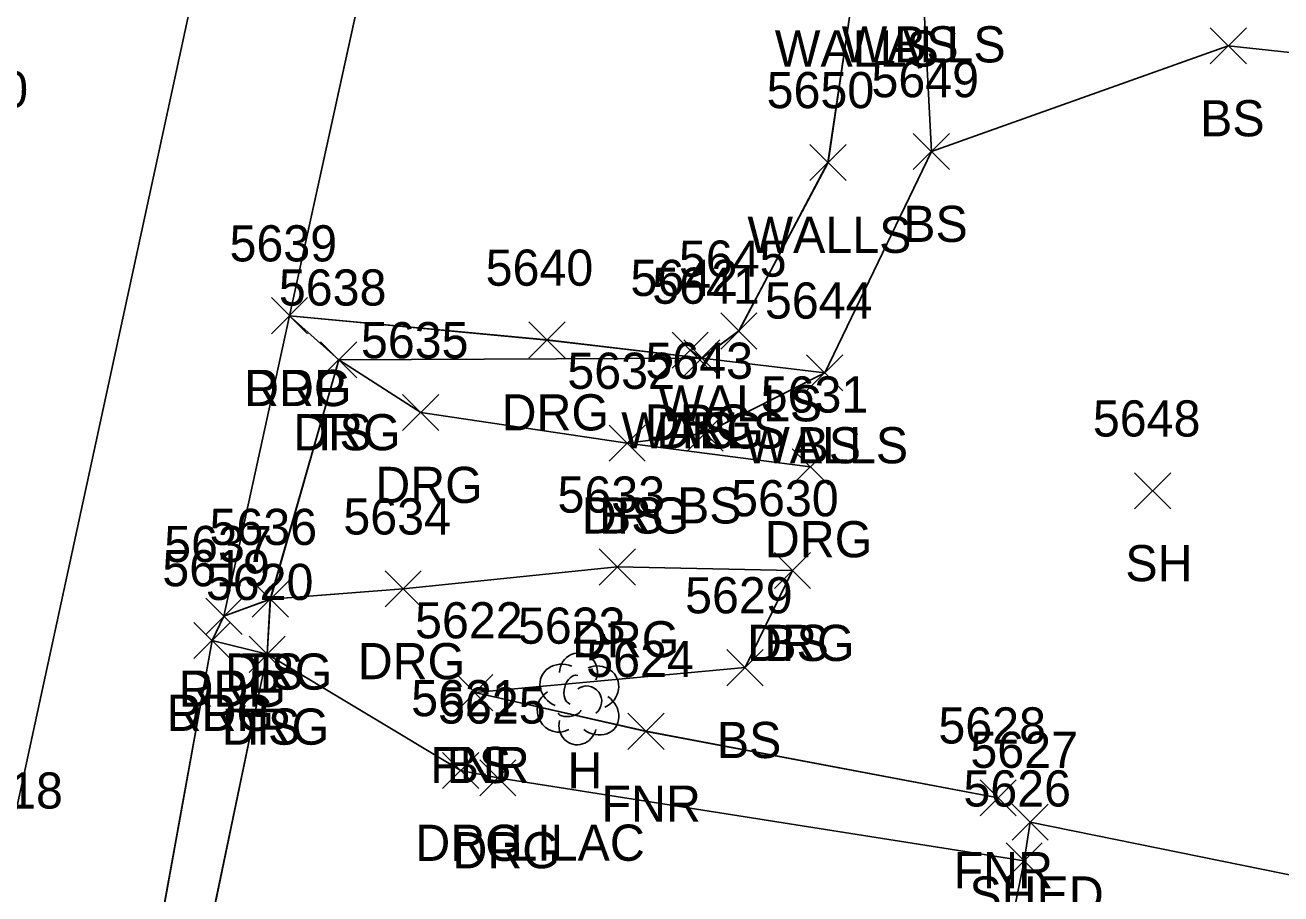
# Model space of a CAD drawing. Extents: x 1554668 to 1563881, y 831386 to 834374.
# Drawn here: x 1561777 to 1561846.4, y 833252.9 to 833300.9 of the extents above; entities that cross this region are included whole.
import ezdxf

# ---------------------------------------------------------------- set-up
doc = ezdxf.new("R2010")
doc.units = 0
for name, color, linetype in [('L_A', 7, 'Continuous'), ('L_C', 7, 'Continuous'), ('L_I', 7, 'Continuous'), ('L_TIC', 7, 'Continuous'), ('LBC', 7, 'Continuous'), ('LELB', 7, 'Continuous'), ('LFNC', 7, 'Continuous'), ('LTD', 7, 'Continuous'), ('LWS', 7, 'Continuous'), ('P_A', 7, 'Continuous'), ('P_I', 7, 'Continuous'), ('P_TIC', 7, 'Continuous'), ('PET', 7, 'Continuous'), ('PRC', 7, 'Continuous'), ('R_A', 7, 'Continuous'), ('R_I', 7, 'Continuous'), ('R_TIC', 7, 'Continuous'), ('RDG', 7, 'Continuous')]:
    doc.layers.add(name, color=color, linetype=linetype)

msp = doc.modelspace()

# ---------------------------------------------------------------- linework, layer by layer
at = {"layer": 'L_TIC'}
for points in [[(1561842.49, 833298.748), (1561844.49, 833300.748)], [(1561844.49, 833298.748), (1561842.49, 833300.748)], [(1561826.072, 833292.91), (1561828.072, 833294.91)], [(1561828.072, 833292.91), (1561826.072, 833294.91)], [(1561826.072, 833292.91), (1561828.072, 833294.91)], [(1561828.072, 833292.91), (1561826.072, 833294.91)], [(1561820.355, 833292.305), (1561822.355, 833294.305)], [(1561822.355, 833292.305), (1561820.355, 833294.305)], [(1561815.419, 833282.989), (1561817.419, 833284.989)], [(1561817.419, 833282.989), (1561815.419, 833284.989)], [(1561793.294, 833281.39), (1561795.294, 833283.39)], [(1561795.294, 833281.39), (1561793.294, 833283.39)], [(1561813.373, 833281.491), (1561815.373, 833283.491)], [(1561815.373, 833281.491), (1561813.373, 833283.491)], [(1561813.373, 833281.491), (1561815.373, 833283.491)], [(1561815.373, 833281.491), (1561813.373, 833283.491)], [(1561813.373, 833281.491), (1561815.373, 833283.491)], [(1561815.373, 833281.491), (1561813.373, 833283.491)], [(1561820.173, 833280.669), (1561822.173, 833282.669)], [(1561822.173, 833280.669), (1561820.173, 833282.669)], [(1561820.173, 833280.669), (1561822.173, 833282.669)], [(1561822.173, 833280.669), (1561820.173, 833282.669)], [(1561809.247, 833276.787), (1561811.247, 833278.787)], [(1561811.247, 833276.787), (1561809.247, 833278.787)], [(1561813.565, 833277.343), (1561815.565, 833279.343)], [(1561815.565, 833277.343), (1561813.565, 833279.343)], [(1561838.308, 833274.151), (1561840.308, 833276.151)], [(1561840.308, 833274.151), (1561838.308, 833276.151)], [(1561818.39, 833269.74), (1561820.39, 833271.74)], [(1561820.39, 833269.74), (1561818.39, 833271.74)], [(1561789.515, 833268.155), (1561791.515, 833270.155)], [(1561791.515, 833268.155), (1561789.515, 833270.155)], [(1561789.342, 833265.113), (1561791.342, 833267.113)], [(1561791.342, 833265.113), (1561789.342, 833267.113)], [(1561815.767, 833264.374), (1561817.767, 833266.374)], [(1561817.767, 833264.374), (1561815.767, 833266.374)], [(1561800.826, 833262.992), (1561802.826, 833264.992)], [(1561802.826, 833262.992), (1561800.826, 833264.992)], [(1561800.826, 833262.992), (1561802.826, 833264.992)], [(1561802.826, 833262.992), (1561800.826, 833264.992)], [(1561810.292, 833260.854), (1561812.292, 833262.854)], [(1561812.292, 833260.854), (1561810.292, 833262.854)], [(1561829.765, 833257.178), (1561831.765, 833259.178)], [(1561831.765, 833257.178), (1561829.765, 833259.178)], [(1561831.535, 833255.831), (1561833.535, 833257.831)], [(1561833.535, 833255.831), (1561831.535, 833257.831)], [(1561831.205, 833253.694), (1561833.205, 833255.694)], [(1561833.205, 833253.694), (1561831.205, 833255.694)]]:
    msp.add_lwpolyline(points, dxfattribs=at)
at = {"layer": 'LBC'}
for points in [[(1561847.78, 833228.592), (1561827.727, 833232.938), (1561828.953, 833238.786), (1561832.205, 833254.694), (1561832.535, 833256.831), (1561852.5, 833252.771)], [(1561847.785, 833228.593), (1561827.729, 833232.939), (1561828.956, 833238.789), (1561832.204, 833254.692), (1561832.537, 833256.834), (1561852.503, 833252.768)], [(1561847.785, 833228.593), (1561827.729, 833232.939), (1561828.956, 833238.789), (1561832.204, 833254.692), (1561832.537, 833256.834), (1561852.503, 833252.768)], [(1561847.785, 833228.593), (1561827.729, 833232.939), (1561828.956, 833238.789), (1561832.204, 833254.692), (1561832.537, 833256.834), (1561852.503, 833252.768)]]:
    msp.add_lwpolyline(points, dxfattribs=at)
at = {"layer": 'LELB'}
for points in [[(1561810.247, 833277.787), (1561814.565, 833278.343), (1561821.173, 833281.669), (1561827.072, 833293.91), (1561826.567, 833303.834)], [(1561810.249, 833277.785), (1561814.572, 833278.339), (1561821.173, 833281.667), (1561827.078, 833293.908), (1561826.565, 833303.831)], [(1561810.249, 833277.785), (1561814.572, 833278.339), (1561821.173, 833281.667), (1561827.078, 833293.908), (1561826.565, 833303.831)], [(1561810.249, 833277.785), (1561814.572, 833278.339), (1561821.173, 833281.667), (1561827.078, 833293.908), (1561826.565, 833303.831)], [(1561827.072, 833293.91), (1561843.49, 833299.748), (1561856.688, 833298.342)], [(1561827.078, 833293.908), (1561843.491, 833299.745), (1561856.687, 833298.339)], [(1561827.078, 833293.908), (1561843.491, 833299.745), (1561856.687, 833298.339)], [(1561827.078, 833293.908), (1561843.491, 833299.745), (1561856.687, 833298.339)], [(1561821.804, 833120.268), (1561812.593, 833116.773), (1561796.36, 833126.223), (1561786.469, 833136.069), (1561778.429, 833149.597), (1561773.126, 833170.752), (1561774.428, 833192.304), (1561780.247, 833223.142), (1561786.312, 833246.799), (1561790.342, 833266.113), (1561790.515, 833269.155), (1561794.294, 833282.39), (1561814.373, 833282.491)], [(1561821.754, 833120.279), (1561812.547, 833116.78), (1561796.361, 833126.224), (1561786.471, 833136.07), (1561778.428, 833149.596), (1561773.128, 833170.754), (1561774.427, 833192.301), (1561780.248, 833223.144), (1561786.314, 833246.8), (1561790.345, 833266.111), (1561790.517, 833269.153), (1561794.295, 833282.393), (1561814.373, 833282.489)], [(1561821.754, 833120.279), (1561812.547, 833116.78), (1561796.361, 833126.224), (1561786.471, 833136.07), (1561778.428, 833149.596), (1561773.128, 833170.754), (1561774.427, 833192.301), (1561780.248, 833223.144), (1561786.314, 833246.8), (1561790.345, 833266.111), (1561790.517, 833269.153), (1561794.295, 833282.393), (1561814.373, 833282.489)], [(1561821.754, 833120.279), (1561812.547, 833116.78), (1561796.361, 833126.224), (1561786.471, 833136.07), (1561778.428, 833149.596), (1561773.128, 833170.754), (1561774.427, 833192.301), (1561780.248, 833223.144), (1561786.314, 833246.8), (1561790.345, 833266.111), (1561790.517, 833269.153), (1561794.295, 833282.393), (1561814.373, 833282.489)], [(1561801.826, 833263.992), (1561816.767, 833265.374), (1561819.39, 833270.74)], [(1561801.827, 833263.997), (1561816.768, 833265.374), (1561819.391, 833270.74)], [(1561801.827, 833263.997), (1561816.768, 833265.374), (1561819.391, 833270.74)], [(1561801.827, 833263.997), (1561816.768, 833265.374), (1561819.391, 833270.74)]]:
    msp.add_lwpolyline(points, dxfattribs=at)
at = {"layer": 'LFNC'}
for points in [[(1561801.826, 833263.992), (1561811.292, 833261.854), (1561830.765, 833258.178)], [(1561801.827, 833263.997), (1561811.293, 833261.851), (1561830.763, 833258.176)], [(1561801.827, 833263.997), (1561811.293, 833261.851), (1561830.763, 833258.176)], [(1561801.827, 833263.997), (1561811.293, 833261.851), (1561830.763, 833258.176)]]:
    msp.add_lwpolyline(points, dxfattribs=at)
at = {"layer": 'LTD'}
msp.add_line((1561807.513, 833263.695), (1561807.513, 833263.695), dxfattribs=at)
msp.add_line((1561807.513, 833263.695), (1561807.513, 833263.695), dxfattribs=at)
msp.add_arc((1561807.56, 833265.129), 1.047, 335.52715, 180.95627, dxfattribs=at)
for centre, major_axis, ratio, start_param, end_param in [((1561806.721, 833264.362), (1.21, -0.512), 0.895232, 1.570796, 4.712389), ((1561808.554, 833264.279), (-1.141, -0.483), 0.949671, 1.570796, 4.712389), ((1561807.304, 833264.154), (-0.208, -0.792), 0.645439, 3.141593, 6.283185), ((1561808.013, 833263.529), (-0.5, 0.667), 0.989748, 3.141593, 6.283185), ((1561806.43, 833262.987), (0.584, -1.042), 0.959034, 3.141593, 6.283185), ((1561808.513, 833262.862), (-1.09, 0.792), 0.841452, 1.570796, 4.712389), ((1561807.055, 833262.945), (-0.625, -0.083), 0.423636, 0, 3.141593), ((1561807.513, 833262.195), (0.265, 1.061), 0.942809, 1.570796, 4.712389)]:
    msp.add_ellipse(centre, major_axis=major_axis, ratio=ratio, start_param=start_param, end_param=end_param, dxfattribs=at)
at = {"layer": 'LWS'}
for points in [[(1561814.373, 833282.491), (1561816.419, 833283.989), (1561821.355, 833293.305), (1561822.869, 833303.603), (1561818.622, 833311.189)], [(1561814.373, 833282.489), (1561816.427, 833283.985), (1561821.354, 833293.302), (1561822.871, 833303.6), (1561818.63, 833311.188)], [(1561814.373, 833282.489), (1561816.427, 833283.985), (1561821.354, 833293.302), (1561822.871, 833303.6), (1561818.63, 833311.188)], [(1561814.373, 833282.489), (1561816.427, 833283.985), (1561821.354, 833293.302), (1561822.871, 833303.6), (1561818.63, 833311.188)], [(1561814.373, 833282.491), (1561821.173, 833281.669)], [(1561814.373, 833282.489), (1561821.173, 833281.667)], [(1561814.373, 833282.489), (1561821.173, 833281.667)], [(1561814.373, 833282.489), (1561821.173, 833281.667)]]:
    msp.add_lwpolyline(points, dxfattribs=at)
at = {"layer": 'P_TIC'}
for points in [[(1561790.573, 833283.832), (1561792.573, 833285.832)], [(1561792.573, 833283.832), (1561790.573, 833285.832)], [(1561786.952, 833267.21), (1561788.952, 833269.21)], [(1561788.952, 833267.21), (1561786.952, 833269.21)], [(1561786.29, 833265.873), (1561788.29, 833267.873)], [(1561788.29, 833265.873), (1561786.29, 833267.873)]]:
    msp.add_lwpolyline(points, dxfattribs=at)
at = {"layer": 'PET'}
for points in [[(1561772.446, 833192.579), (1561778.438, 833223.18), (1561783.455, 833245.681), (1561787.292, 833266.873), (1561787.951, 833268.214), (1561791.576, 833284.83), (1561800.188, 833324.049), (1561804.421, 833349.461), (1561807.556, 833363.095), (1561809.846, 833376.001), (1561814.768, 833402.403)], [(1561772.446, 833192.579), (1561778.438, 833223.18), (1561783.455, 833245.681), (1561787.292, 833266.873), (1561787.951, 833268.214), (1561791.576, 833284.83), (1561800.188, 833324.049), (1561804.421, 833349.461), (1561807.556, 833363.095), (1561809.846, 833376.001), (1561814.768, 833402.403)], [(1561772.446, 833192.579), (1561778.438, 833223.18), (1561783.455, 833245.681), (1561787.292, 833266.873), (1561787.951, 833268.214), (1561791.576, 833284.83), (1561800.188, 833324.049), (1561804.421, 833349.461), (1561807.556, 833363.095), (1561809.846, 833376.001), (1561814.768, 833402.403)], [(1561772.448, 833192.582), (1561778.438, 833223.182), (1561783.456, 833245.678), (1561787.29, 833266.873), (1561787.952, 833268.21), (1561791.573, 833284.832), (1561800.187, 833324.054), (1561804.42, 833349.467), (1561807.557, 833363.104), (1561809.846, 833376.005), (1561814.767, 833402.407)]]:
    msp.add_lwpolyline(points, dxfattribs=at)
at = {"layer": 'PRC'}
for points in [[(1562300.293, 833002.635), (1562265.056, 833007.76), (1562229.752, 833015.899), (1562188.56, 833027.158), (1562163.867, 833032.834), (1562128.368, 833039.745), (1562080.008, 833048.853), (1562037.166, 833057.37), (1561989.079, 833066.767), (1561944.749, 833075.337), (1561893.656, 833085.488), (1561855.803, 833092.68), (1561805.738, 833106.779), (1561782.445, 833121.396), (1561772.46, 833130.936), (1561764.816, 833144.509), (1561760.941, 833173.068), (1561763.812, 833193.359), (1561770.109, 833225.658), (1561775.835, 833254.581), (1561787.627, 833309.043), (1561795.14, 833348.536), (1561800.21, 833371.538), (1561806.437, 833405.192)], [(1562300.297, 833002.634), (1562265.06, 833007.759), (1562229.751, 833015.899), (1562188.563, 833027.157), (1562163.87, 833032.838), (1562128.369, 833039.745), (1562080.013, 833048.851), (1562037.119, 833057.379), (1561989.031, 833066.776), (1561944.699, 833075.346), (1561893.607, 833085.494), (1561855.757, 833092.686), (1561805.685, 833106.789), (1561782.448, 833121.397), (1561772.461, 833130.936), (1561764.814, 833144.506), (1561760.941, 833173.07), (1561763.813, 833193.362), (1561770.108, 833225.654), (1561775.838, 833254.58), (1561787.632, 833309.041), (1561795.141, 833348.53), (1561800.212, 833371.537), (1561806.439, 833405.19)], [(1562300.297, 833002.634), (1562265.06, 833007.759), (1562229.751, 833015.899), (1562188.563, 833027.157), (1562163.87, 833032.838), (1562128.369, 833039.745), (1562080.013, 833048.851), (1562037.119, 833057.379), (1561989.031, 833066.776), (1561944.699, 833075.346), (1561893.607, 833085.494), (1561855.757, 833092.686), (1561805.685, 833106.789), (1561782.448, 833121.397), (1561772.461, 833130.936), (1561764.814, 833144.506), (1561760.941, 833173.07), (1561763.813, 833193.362), (1561770.108, 833225.654), (1561775.838, 833254.58), (1561787.632, 833309.041), (1561795.141, 833348.53), (1561800.212, 833371.537), (1561806.439, 833405.19)], [(1562300.297, 833002.634), (1562265.06, 833007.759), (1562229.751, 833015.899), (1562188.563, 833027.157), (1562163.87, 833032.838), (1562128.369, 833039.745), (1562080.013, 833048.851), (1562037.119, 833057.379), (1561989.031, 833066.776), (1561944.699, 833075.346), (1561893.607, 833085.494), (1561855.757, 833092.686), (1561805.685, 833106.789), (1561782.448, 833121.397), (1561772.461, 833130.936), (1561764.814, 833144.506), (1561760.941, 833173.07), (1561763.813, 833193.362), (1561770.108, 833225.654), (1561775.838, 833254.58), (1561787.632, 833309.041), (1561795.141, 833348.53), (1561800.212, 833371.537), (1561806.439, 833405.19)]]:
    msp.add_lwpolyline(points, dxfattribs=at)
at = {"layer": 'R_TIC'}
for points in [[(1561790.573, 833283.832), (1561792.573, 833285.832)], [(1561792.573, 833283.832), (1561790.573, 833285.832)], [(1561804.816, 833282.488), (1561806.816, 833284.488)], [(1561806.816, 833282.488), (1561804.816, 833284.488)], [(1561812.736, 833281.922), (1561814.736, 833283.922)], [(1561814.736, 833281.922), (1561812.736, 833283.922)], [(1561793.294, 833281.39), (1561795.294, 833283.39)], [(1561795.294, 833281.39), (1561793.294, 833283.39)], [(1561813.373, 833281.491), (1561815.373, 833283.491)], [(1561815.373, 833281.491), (1561813.373, 833283.491)], [(1561797.831, 833278.477), (1561799.831, 833280.477)], [(1561799.831, 833278.477), (1561797.831, 833280.477)], [(1561809.247, 833276.787), (1561811.247, 833278.787)], [(1561811.247, 833276.787), (1561809.247, 833278.787)], [(1561819.373, 833275.474), (1561821.373, 833277.474)], [(1561821.373, 833275.474), (1561819.373, 833277.474)], [(1561808.702, 833269.942), (1561810.702, 833271.942)], [(1561810.702, 833269.942), (1561808.702, 833271.942)], [(1561818.39, 833269.74), (1561820.39, 833271.74)], [(1561820.39, 833269.74), (1561818.39, 833271.74)], [(1561796.86, 833268.733), (1561798.86, 833270.733)], [(1561798.86, 833268.733), (1561796.86, 833270.733)], [(1561789.515, 833268.155), (1561791.515, 833270.155)], [(1561791.515, 833268.155), (1561789.515, 833270.155)], [(1561786.952, 833267.21), (1561788.952, 833269.21)], [(1561788.952, 833267.21), (1561786.952, 833269.21)], [(1561786.29, 833265.873), (1561788.29, 833267.873)], [(1561788.29, 833265.873), (1561786.29, 833267.873)], [(1561789.342, 833265.113), (1561791.342, 833267.113)], [(1561791.342, 833265.113), (1561789.342, 833267.113)], [(1561800.044, 833258.687), (1561802.044, 833260.687)], [(1561802.044, 833258.687), (1561800.044, 833260.687)], [(1561802.097, 833258.279), (1561804.097, 833260.279)], [(1561804.097, 833258.279), (1561802.097, 833260.279)], [(1561831.205, 833253.694), (1561833.205, 833255.694)], [(1561833.205, 833253.694), (1561831.205, 833255.694)]]:
    msp.add_lwpolyline(points, dxfattribs=at)
at = {"layer": 'RDG'}
for points in [[(1561820.373, 833276.474), (1561810.247, 833277.787), (1561798.831, 833279.477), (1561794.294, 833282.39), (1561791.573, 833284.832), (1561805.816, 833283.488), (1561814.373, 833282.491), (1561813.736, 833282.922)], [(1561820.373, 833276.471), (1561810.249, 833277.785), (1561798.832, 833279.479), (1561794.295, 833282.393), (1561791.576, 833284.83), (1561805.822, 833283.484), (1561814.373, 833282.489), (1561813.739, 833282.919)], [(1561820.373, 833276.471), (1561810.249, 833277.785), (1561798.832, 833279.479), (1561794.295, 833282.393), (1561791.576, 833284.83), (1561805.822, 833283.484), (1561814.373, 833282.489), (1561813.739, 833282.919)], [(1561820.373, 833276.471), (1561810.249, 833277.785), (1561798.832, 833279.479), (1561794.295, 833282.393), (1561791.576, 833284.83), (1561805.822, 833283.484), (1561814.373, 833282.489), (1561813.739, 833282.919)], [(1561819.391, 833270.74), (1561809.703, 833270.944), (1561797.861, 833269.736), (1561790.517, 833269.153), (1561787.951, 833268.214)], [(1561819.391, 833270.74), (1561809.703, 833270.944), (1561797.861, 833269.736), (1561790.517, 833269.153), (1561787.951, 833268.214)], [(1561819.391, 833270.74), (1561809.703, 833270.944), (1561797.861, 833269.736), (1561790.517, 833269.153), (1561787.951, 833268.214)], [(1561819.39, 833270.74), (1561809.702, 833270.942), (1561797.86, 833269.733), (1561790.515, 833269.155), (1561787.952, 833268.21)], [(1561787.29, 833266.873), (1561790.342, 833266.113), (1561801.044, 833259.687), (1561803.097, 833259.279), (1561832.205, 833254.694)], [(1561787.292, 833266.873), (1561790.345, 833266.111), (1561801.045, 833259.692), (1561803.098, 833259.28), (1561832.204, 833254.692)], [(1561787.292, 833266.873), (1561790.345, 833266.111), (1561801.045, 833259.692), (1561803.098, 833259.28), (1561832.204, 833254.692)], [(1561787.292, 833266.873), (1561790.345, 833266.111), (1561801.045, 833259.692), (1561803.098, 833259.28), (1561832.204, 833254.692)]]:
    msp.add_lwpolyline(points, dxfattribs=at)

# ---------------------------------------------------------------- texts
at = {"layer": 'L_A'}
for s, p in [('WALLS', (1561818.413, 833298.603)), ('WALLS', (1561822.11, 833298.834)), ('BS', (1561825.007, 833298.834)), ('BS', (1561841.931, 833294.748)), ('BS', (1561825.513, 833288.91)), ('BS', (1561825.513, 833288.91)), ('WALLS', (1561816.898, 833288.305)), ('WALLS', (1561811.962, 833278.989)), ('TS', (1561792.704, 833277.39)), ('WALLS', (1561809.917, 833277.491)), ('WALLS', (1561809.917, 833277.491)), ('TS', (1561812.783, 833277.491)), ('WALLS', (1561816.717, 833276.669)), ('BS', (1561819.614, 833276.669)), ('BS', (1561813.006, 833273.343)), ('BS', (1561808.688, 833272.787)), ('SH', (1561837.796, 833270.151)), ('BS', (1561817.831, 833265.74)), ('TS', (1561788.924, 833264.155)), ('TS', (1561788.752, 833261.113)), ('BS', (1561815.208, 833260.374)), ('FNR', (1561799.362, 833258.992)), ('BS', (1561800.267, 833258.992)), ('H', (1561806.946, 833258.695)), ('FNR', (1561808.828, 833256.854)), ('FNR', (1561828.3, 833253.178)), ('SHED', (1561829.173, 833251.831))]:
    msp.add_text(s, height=2, dxfattribs=at).set_placement(p)
at = {"layer": 'L_C'}
msp.add_text('LILAC', height=2, dxfattribs=at).set_placement((1561803.788, 833254.695))
at = {"layer": 'L_I'}
for s, p in [('5649', (1561823.757, 833296.91)), ('5649', (1561823.757, 833296.91)), ('5650', (1561817.961, 833296.305)), ('5645', (1561813.112, 833286.989)), ('5638', (1561790.987, 833285.39)), ('5641', (1561811.633, 833285.491)), ('5641', (1561811.633, 833285.491)), ('5641', (1561811.633, 833285.491)), ('5644', (1561817.866, 833284.669)), ('5644', (1561817.866, 833284.669)), ('5643', (1561811.258, 833281.343)), ('5632', (1561806.94, 833280.787)), ('5648', (1561836.001, 833278.151)), ('5630', (1561815.997, 833273.74)), ('5636', (1561787.153, 833272.155)), ('5620', (1561786.949, 833269.113)), ('5629', (1561813.452, 833268.374)), ('5622', (1561798.519, 833266.992)), ('5622', (1561798.519, 833266.992)), ('5623', (1561804.206, 833266.695)), ('5624', (1561807.985, 833264.854)), ('5628', (1561827.458, 833261.178)), ('5627', (1561829.228, 833259.831)), ('5626', (1561828.843, 833257.694))]:
    msp.add_text(s, height=2, dxfattribs=at).set_placement(p)
at = {"layer": 'P_A'}
for p in [(1561789.061, 833279.832), (1561785.44, 833263.21), (1561784.778, 833261.873)]:
    msp.add_text('RDP', height=2, dxfattribs=at).set_placement(p)
at = {"layer": 'P_I'}
for s, p in [('1420', (1561771.168, 833296.345)), ('5639', (1561788.258, 833287.832)), ('5637', (1561784.644, 833271.21)), ('5619', (1561784.542, 833269.873)), ('5618', (1561773.095, 833257.581))]:
    msp.add_text(s, height=2, dxfattribs=at).set_placement(p)
at = {"layer": 'R_A'}
for p in [(1561789.061, 833279.832), (1561803.304, 833278.488), (1561791.782, 833277.39), (1561811.224, 833277.922), (1561811.861, 833277.491), (1561796.319, 833274.477), (1561807.736, 833272.787), (1561817.861, 833271.474), (1561807.19, 833265.942), (1561816.879, 833265.74), (1561788.003, 833264.155), (1561795.348, 833264.733), (1561785.44, 833263.21), (1561784.778, 833261.873), (1561787.831, 833261.113), (1561798.532, 833254.687), (1561800.585, 833254.279)]:
    msp.add_text('DRG', height=2, dxfattribs=at).set_placement(p)
at = {"layer": 'R_I'}
for s, p in [('5639', (1561788.258, 833287.832)), ('5640', (1561802.422, 833286.488)), ('5642', (1561810.429, 833285.922)), ('5638', (1561790.987, 833285.39)), ('5641', (1561811.633, 833285.491)), ('5635', (1561795.524, 833282.477)), ('5632', (1561806.94, 833280.787)), ('5631', (1561817.633, 833279.474)), ('5633', (1561806.395, 833273.942)), ('5630', (1561815.997, 833273.74)), ('5634', (1561794.553, 833272.733)), ('5636', (1561787.153, 833272.155)), ('5637', (1561784.644, 833271.21)), ('5619', (1561784.542, 833269.873)), ('5620', (1561786.949, 833269.113)), ('5621', (1561798.304, 833262.687)), ('5625', (1561799.79, 833262.279)), ('5626', (1561828.843, 833257.694))]:
    msp.add_text(s, height=2, dxfattribs=at).set_placement(p)

doc.saveas('drawing.dxf')
